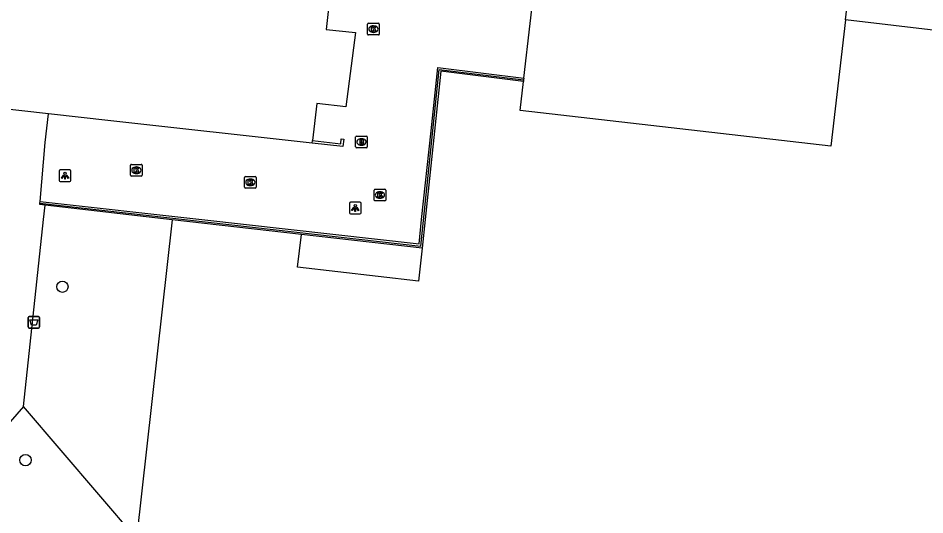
# Model space of a CAD drawing. Extents: x 161928 to 163055, y 386475 to 387428.
# Drawn here: x 162442.3 to 162520.3, y 386724.6 to 386767.3 of the extents above; entities that cross this region are included whole.
import ezdxf

# ---------------------------------------------------------------- set-up
doc = ezdxf.new("R2010")
doc.units = 0
for name, color, linetype in [('IMGEO_Afvalbak', 7, 'Continuous'), ('IMGEO_Boom', 7, 'Continuous'), ('IMGEO_Brandkraan', 7, 'Continuous'), ('IMGEO_Groenvoorziening', 7, 'Continuous'), ('IMGEO_Kolk', 7, 'Continuous'), ('IMGEO_Lichtpunt', 7, 'Continuous'), ('IMGEO_Meer_plas_ven_vijver', 7, 'Continuous'), ('IMGEO_Muur', 7, 'Continuous'), ('IMGEO_Pand', 7, 'Continuous'), ('IMGEO_Voetpad_open', 7, 'Continuous')]:
    doc.layers.add(name, color=color, linetype=linetype)

msp = doc.modelspace()

# ---------------------------------------------------------------- linework, layer by layer
at = {"layer": 'IMGEO_Afvalbak'}
for p, q in [((162443.187, 386740.778), (162443.187, 386741.578)), ((162443.187, 386741.578), (162443.187, 386740.778)), ((162443.287, 386741.678), (162444.077, 386741.678)), ((162444.077, 386741.678), (162443.287, 386741.678)), ((162444.177, 386741.578), (162444.177, 386740.778)), ((162444.177, 386740.778), (162444.177, 386741.578)), ((162444.077, 386740.678), (162443.287, 386740.678)), ((162443.287, 386740.678), (162444.077, 386740.678))]:
    msp.add_line(p, q, dxfattribs=at)
msp.add_lwpolyline([(162443.33, 386741.392), (162444.034, 386741.392), (162443.885, 386740.922), (162443.479, 386740.922), (162443.33, 386741.392)], dxfattribs=at)
for centre, start, end in [((162443.287, 386741.578), 90, 180), ((162443.287, 386741.578), 90, 180), ((162444.077, 386741.578), 0, 90), ((162444.077, 386741.578), 360, 90), ((162443.287, 386740.778), 180, 270), ((162443.287, 386740.778), 180, 270), ((162444.077, 386740.778), 270, 0), ((162444.077, 386740.778), 270, 0)]:
    msp.add_arc(centre, 0.1, start, end, dxfattribs=at)
at = {"layer": 'IMGEO_Boom'}
for centre in [(162446.136, 386744.229), (162442.96, 386729.325)]:
    msp.add_circle(centre, 0.489, dxfattribs=at)
at = {"layer": 'IMGEO_Brandkraan'}
for p, q in [((162471.345, 386756.25), (162471.345, 386757.102)), ((162471.42, 386757.176), (162472.272, 386757.176)), ((162471.833, 386756.956), (162471.858, 386756.956)), ((162472.346, 386757.102), (162472.346, 386756.25)), ((162472.272, 386756.176), (162471.42, 386756.176)), ((162471.856, 386756.396), (162471.831, 386756.396))]:
    msp.add_line(p, q, dxfattribs=at)
for points in [[(162471.345, 386756.25), (162471.345, 386757.102)], [(162471.42, 386757.176), (162472.272, 386757.176)], [(162471.693, 386756.876), (162471.693, 386756.476), (162471.906, 386756.476)], [(162471.924, 386756.876), (162471.693, 386756.876)], [(162471.872, 386756.795), (162471.818, 386756.795), (162471.818, 386756.719)], [(162471.818, 386756.719), (162471.871, 386756.719)], [(162471.88, 386756.643), (162471.818, 386756.643), (162471.818, 386756.562)], [(162471.818, 386756.562), (162471.88, 386756.562)], [(162472.346, 386757.102), (162472.346, 386756.25)], [(162472.272, 386756.176), (162471.42, 386756.176)]]:
    msp.add_lwpolyline(points, dxfattribs=at)
for centre, radius, start, end in [((162471.422, 386757.1), 0.0765, 91.55205, 178.44795), ((162471.422, 386757.1), 0.0765, 91.55205, 178.44795), ((162471.873, 386756.757), 0.0379, 267.82845, 90.93552), ((162471.881, 386756.602), 0.0404, 269.87594, 90.50774), ((162471.928, 386756.731), 0.145, 59.4692, 91.53667), ((162471.953, 386756.778), 0.0922, 285.51372, 58.15012), ((162471.958, 386756.586), 0.105, 301.31148, 78.98903), ((162472.27, 386757.1), 0.0765, 1.55205, 88.44795), ((162472.27, 386757.1), 0.0765, 1.55205, 88.44795), ((162471.422, 386756.252), 0.0765, 181.55205, 268.44795), ((162471.422, 386756.252), 0.0765, 181.55205, 268.44795), ((162471.912, 386756.727), 0.251, 268.66757, 293.53466), ((162472.27, 386756.252), 0.0765, 271.55205, 358.44795), ((162472.27, 386756.252), 0.0765, 271.55205, 358.44795)]:
    msp.add_arc(centre, radius, start, end, dxfattribs=at)
for centre, major_axis, ratio, start_param, end_param in [((162471.832, 386756.676), (-0.387, 0.002), 0.722429, 4.712389, 7.853982), ((162471.857, 386756.676), (-0.39, 0.002), 0.717154, 1.570796, 4.712389)]:
    msp.add_ellipse(centre, major_axis=major_axis, ratio=ratio, start_param=start_param, end_param=end_param, dxfattribs=at)
at = {"layer": 'IMGEO_Groenvoorziening'}
msp.add_lwpolyline([(162452.506, 386722.593), (162442.778, 386733.94)], dxfattribs=at)
at = {"layer": 'IMGEO_Kolk'}
for p, q in [((162472.373, 386765.946), (162472.373, 386766.798)), ((162472.448, 386766.872), (162473.3, 386766.872)), ((162472.861, 386766.652), (162472.886, 386766.652)), ((162473.374, 386766.798), (162473.374, 386765.946)), ((162473.3, 386765.872), (162472.448, 386765.872)), ((162472.884, 386766.092), (162472.859, 386766.092)), ((162451.993, 386753.818), (162451.993, 386754.67)), ((162452.068, 386754.744), (162452.92, 386754.744)), ((162452.481, 386754.524), (162452.506, 386754.524)), ((162452.994, 386754.67), (162452.994, 386753.818)), ((162452.92, 386753.744), (162452.068, 386753.744)), ((162452.504, 386753.964), (162452.479, 386753.964)), ((162461.791, 386752.78), (162461.791, 386753.632)), ((162461.866, 386753.706), (162462.718, 386753.706)), ((162462.279, 386753.486), (162462.304, 386753.486)), ((162462.792, 386753.632), (162462.792, 386752.78)), ((162462.718, 386752.706), (162461.866, 386752.706)), ((162462.302, 386752.926), (162462.277, 386752.926)), ((162473.006, 386752.61), (162473.858, 386752.61)), ((162472.931, 386751.684), (162472.931, 386752.536)), ((162473.442, 386751.83), (162473.417, 386751.83)), ((162473.419, 386752.39), (162473.444, 386752.39)), ((162473.932, 386752.536), (162473.932, 386751.684)), ((162473.858, 386751.61), (162473.006, 386751.61))]:
    msp.add_line(p, q, dxfattribs=at)
for points in [[(162472.373, 386765.946), (162472.373, 386766.798)], [(162472.448, 386766.872), (162473.3, 386766.872)], [(162473.374, 386766.798), (162473.374, 386765.946)], [(162473.3, 386765.872), (162472.448, 386765.872)], [(162472.694, 386766.572), (162472.817, 386766.572), (162472.817, 386766.421), (162472.947, 386766.572), (162473.111, 386766.572), (162472.965, 386766.421), (162473.118, 386766.172), (162472.966, 386766.172), (162472.881, 386766.336), (162472.817, 386766.269), (162472.817, 386766.172), (162472.694, 386766.172), (162472.694, 386766.572)], [(162451.993, 386753.818), (162451.993, 386754.67)], [(162452.068, 386754.744), (162452.92, 386754.744)], [(162452.314, 386754.444), (162452.437, 386754.444), (162452.437, 386754.293), (162452.567, 386754.444), (162452.731, 386754.444), (162452.585, 386754.293), (162452.738, 386754.044), (162452.586, 386754.044), (162452.501, 386754.208), (162452.437, 386754.141), (162452.437, 386754.044), (162452.314, 386754.044), (162452.314, 386754.444)], [(162452.994, 386754.67), (162452.994, 386753.818)], [(162452.92, 386753.744), (162452.068, 386753.744)], [(162461.791, 386752.78), (162461.791, 386753.632)], [(162461.866, 386753.706), (162462.718, 386753.706)], [(162462.112, 386753.406), (162462.235, 386753.406), (162462.235, 386753.255), (162462.365, 386753.406), (162462.529, 386753.406), (162462.383, 386753.255), (162462.536, 386753.006), (162462.384, 386753.006), (162462.299, 386753.17), (162462.235, 386753.103), (162462.235, 386753.006), (162462.112, 386753.006), (162462.112, 386753.406)], [(162462.792, 386753.632), (162462.792, 386752.78)], [(162462.718, 386752.706), (162461.866, 386752.706)], [(162473.006, 386752.61), (162473.858, 386752.61)], [(162472.931, 386751.684), (162472.931, 386752.536)], [(162473.252, 386752.31), (162473.375, 386752.31), (162473.375, 386752.159), (162473.505, 386752.31), (162473.669, 386752.31), (162473.523, 386752.159), (162473.676, 386751.91), (162473.524, 386751.91), (162473.439, 386752.074), (162473.375, 386752.007), (162473.375, 386751.91), (162473.252, 386751.91), (162473.252, 386752.31)], [(162473.932, 386752.536), (162473.932, 386751.684)], [(162473.858, 386751.61), (162473.006, 386751.61)]]:
    msp.add_lwpolyline(points, dxfattribs=at)
for centre, start, end in [((162472.45, 386766.796), 91.55205, 178.44795), ((162472.45, 386766.796), 91.55205, 178.44795), ((162473.298, 386766.796), 1.55205, 88.44795), ((162473.298, 386766.796), 1.55205, 88.44795), ((162472.45, 386765.948), 181.55205, 268.44795), ((162472.45, 386765.948), 181.55205, 268.44795), ((162473.298, 386765.948), 271.55205, 358.44795), ((162473.298, 386765.948), 271.55205, 358.44795), ((162452.07, 386754.668), 91.55205, 178.44795), ((162452.07, 386754.668), 91.55205, 178.44795), ((162452.918, 386754.668), 1.55205, 88.44795), ((162452.918, 386754.668), 1.55205, 88.44795), ((162452.07, 386753.82), 181.55205, 268.44795), ((162452.07, 386753.82), 181.55205, 268.44795), ((162452.918, 386753.82), 271.55205, 358.44795), ((162452.918, 386753.82), 271.55205, 358.44795), ((162461.868, 386753.63), 91.55205, 178.44795), ((162461.868, 386753.63), 91.55205, 178.44795), ((162462.716, 386753.63), 1.55205, 88.44795), ((162462.716, 386753.63), 1.55205, 88.44795), ((162461.868, 386752.782), 181.55205, 268.44795), ((162461.868, 386752.782), 181.55205, 268.44795), ((162462.716, 386752.782), 271.55205, 358.44795), ((162462.716, 386752.782), 271.55205, 358.44795), ((162473.008, 386752.534), 91.55205, 178.44795), ((162473.008, 386752.534), 91.55205, 178.44795), ((162473.856, 386752.534), 1.55205, 88.44795), ((162473.856, 386752.534), 1.55205, 88.44795), ((162473.008, 386751.686), 181.55205, 268.44795), ((162473.008, 386751.686), 181.55205, 268.44795), ((162473.856, 386751.686), 271.55205, 358.44795), ((162473.856, 386751.686), 271.55205, 358.44795)]:
    msp.add_arc(centre, 0.0765, start, end, dxfattribs=at)
for centre, major_axis, ratio, start_param, end_param in [((162472.86, 386766.372), (-0.387, 0.002), 0.722429, 4.712389, 7.853982), ((162472.885, 386766.372), (-0.39, 0.002), 0.717154, 1.570796, 4.712389), ((162452.48, 386754.244), (-0.387, 0.002), 0.722429, 4.712389, 7.853982), ((162452.505, 386754.244), (-0.39, 0.002), 0.717154, 1.570796, 4.712389), ((162462.278, 386753.206), (-0.387, 0.002), 0.722429, 4.712389, 7.853982), ((162462.303, 386753.206), (-0.39, 0.002), 0.717154, 1.570796, 4.712389), ((162473.418, 386752.11), (-0.387, 0.002), 0.722429, 4.712389, 7.853982), ((162473.443, 386752.11), (-0.39, 0.002), 0.717154, 1.570796, 4.712389)]:
    msp.add_ellipse(centre, major_axis=major_axis, ratio=ratio, start_param=start_param, end_param=end_param, dxfattribs=at)
at = {"layer": 'IMGEO_Lichtpunt'}
for p, q in [((162445.863, 386754.169), (162445.863, 386753.362)), ((162445.863, 386754.169), (162445.863, 386753.362)), ((162446.765, 386754.264), (162445.957, 386754.264)), ((162446.765, 386754.264), (162445.957, 386754.264)), ((162446.859, 386753.362), (162446.859, 386754.169)), ((162446.859, 386753.362), (162446.859, 386754.169)), ((162445.957, 386753.268), (162446.765, 386753.268)), ((162445.957, 386753.268), (162446.765, 386753.268)), ((162470.812, 386751.394), (162470.812, 386750.587)), ((162470.812, 386751.394), (162470.812, 386750.587)), ((162471.714, 386751.489), (162470.906, 386751.489)), ((162471.714, 386751.489), (162470.906, 386751.489)), ((162471.808, 386750.587), (162471.808, 386751.394)), ((162471.808, 386750.587), (162471.808, 386751.394)), ((162470.906, 386750.493), (162471.714, 386750.493)), ((162470.906, 386750.493), (162471.714, 386750.493))]:
    msp.add_line(p, q, dxfattribs=at)
for points in [[(162446.237, 386753.833), (162446.276, 386753.805), (162446.088, 386753.543), (162446.05, 386753.57), (162446.237, 386753.833)], [(162446.339, 386753.785), (162446.386, 386753.785), (162446.386, 386753.463), (162446.339, 386753.463), (162446.339, 386753.785)], [(162446.449, 386753.805), (162446.487, 386753.832), (162446.674, 386753.57), (162446.635, 386753.542), (162446.449, 386753.805)], [(162471.186, 386751.058), (162471.225, 386751.03), (162471.037, 386750.768), (162470.999, 386750.795), (162471.186, 386751.058)], [(162471.398, 386751.03), (162471.436, 386751.057), (162471.623, 386750.795), (162471.584, 386750.767), (162471.398, 386751.03)], [(162471.288, 386751.01), (162471.335, 386751.01), (162471.335, 386750.688), (162471.288, 386750.688), (162471.288, 386751.01)]]:
    msp.add_lwpolyline(points, dxfattribs=at)
for centre in [(162446.362, 386753.967), (162471.311, 386751.192)]:
    msp.add_circle(centre, 0.0994, dxfattribs=at)
for centre, start, end in [((162445.957, 386754.169), 90, 180), ((162445.957, 386754.169), 90, 180), ((162446.765, 386754.169), 0, 90), ((162446.765, 386754.169), 0, 90), ((162445.957, 386753.362), 180, 270), ((162445.957, 386753.362), 180, 270), ((162446.765, 386753.362), 270, 0), ((162446.765, 386753.362), 270, 360), ((162470.906, 386751.394), 90, 180), ((162470.906, 386751.394), 90, 180), ((162471.714, 386751.394), 0, 90), ((162471.714, 386751.394), 0, 90), ((162470.906, 386750.587), 180, 270), ((162470.906, 386750.587), 180, 270), ((162471.714, 386750.587), 270, 0), ((162471.714, 386750.587), 270, 360)]:
    msp.add_arc(centre, 0.0946, start, end, dxfattribs=at)
at = {"layer": 'IMGEO_Meer_plas_ven_vijver'}
for points in [[(162537.239, 386764.371), (162513.461, 386767.162)], [(162455.582, 386749.989), (162452.506, 386722.593)], [(162477.073, 386747.545), (162476.75, 386744.709), (162466.34, 386745.903), (162466.686, 386748.726)]]:
    msp.add_lwpolyline(points, dxfattribs=at)
at = {"layer": 'IMGEO_Muur'}
for points in [[(162444.203, 386751.415), (162476.952, 386747.715), (162478.535, 386762.908), (162485.777, 386762.012)], [(162444.215, 386751.559), (162458.134, 386750), (162476.795, 386747.91), (162477.016, 386750), (162477.823, 386757.632), (162478.409, 386763.08), (162485.795, 386762.169)], [(162485.759, 386761.857), (162478.672, 386762.757), (162477.331, 386750), (162477.073, 386747.545)], [(162467.64, 386756.791), (162470.06, 386756.516), (162470.111, 386756.952), (162470.317, 386756.922), (162470.233, 386756.271), (162467.614, 386756.569)], [(162444.657, 386751.232), (162444.192, 386751.285), (162444.203, 386751.415)], [(162444.203, 386751.415), (162444.215, 386751.559)], [(162455.582, 386749.989), (162444.657, 386751.232)], [(162466.686, 386748.726), (162455.582, 386749.989)], [(162477.073, 386747.545), (162466.686, 386748.726)]]:
    msp.add_lwpolyline(points, dxfattribs=at)
at = {"layer": 'IMGEO_Pand'}
for points in [[(162444.943, 386759.093), (162393.168, 386764.919), (162394.363, 386775.766), (162398.627, 386814.456), (162428.397, 386811.07), (162429.101, 386817.257)], [(162513.461, 386767.162), (162515.09, 386781.243)], [(162462.274, 386777.945), (162462.201, 386777.277), (162460.011, 386777.518), (162459.47, 386772.598), (162469.39, 386771.508), (162468.823, 386766.348), (162471.317, 386766.074), (162470.51, 386759.703), (162468.014, 386759.994), (162467.64, 386756.791)], [(162485.795, 386762.169), (162487.429, 386776.293)], [(162513.461, 386767.162), (162512.204, 386756.299), (162485.474, 386759.392), (162485.759, 386761.857)], [(162485.777, 386762.012), (162485.759, 386761.857)], [(162485.795, 386762.169), (162485.777, 386762.012)], [(162467.614, 386756.569), (162450.309, 386758.489), (162444.943, 386759.093)], [(162467.614, 386756.569), (162467.64, 386756.791)]]:
    msp.add_lwpolyline(points, dxfattribs=at)
at = {"layer": 'IMGEO_Voetpad_open'}
for points in [[(162444.215, 386751.559), (162444.666, 386756.628), (162444.943, 386759.093)], [(162442.778, 386733.94), (162444.522, 386750), (162444.657, 386751.232)], [(162442.778, 386733.94), (162434.903, 386724.904), (162434.038, 386725.649)]]:
    msp.add_lwpolyline(points, dxfattribs=at)

doc.saveas('drawing.dxf')
